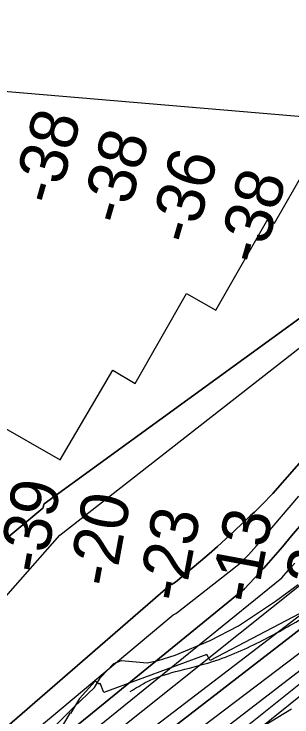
# Model space of a CAD drawing. Extents: x 3271442 to 3309282, y 752266 to 777610.
# Drawn here: x 3289012 to 3289402, y 762104 to 763091 of the extents above; entities that cross this region are included whole.
import ezdxf

# ---------------------------------------------------------------- set-up
doc = ezdxf.new("R2010")
doc.units = 0
for name, color, linetype in [('V-RIVR-EDGE', 7, 'Continuous'), ('V-RIVR-RANG', 7, 'Continuous'), ('V-ROAD-CNTR', 7, 'Continuous'), ('V-RRAP-FSHR', 7, 'Continuous'), ('V-RRAP-RVMT', 7, 'Continuous'), ('V-TOPO-DPTH', 7, 'Continuous'), ('V-TOPO-MAJR', 7, 'Continuous'), ('V-TOPO-MINR', 7, 'Continuous'), ('V-TOPO-WATR', 7, 'Continuous'), ('V-UTIL-LINE', 7, 'Continuous')]:
    doc.layers.add(name, color=color, linetype=linetype)

msp = doc.modelspace()

# ---------------------------------------------------------------- linework, layer by layer
at = {"layer": 'V-RIVR-EDGE'}
msp.add_lwpolyline([(3289066.99, 762088.19), (3289096.62, 762118.11), (3289124.94, 762144.99), (3289133.67, 762158.87), (3289152.41, 762178.82), (3289162.85, 762183.14), (3289178.5, 762181.37), (3289198.92, 762179.58), (3289214.58, 762183.02), (3289238.07, 762190.35), (3289287.24, 762211.09), (3289327.28, 762231.86), (3289379.09, 762266.5), (3289410.88, 762289.9)], dxfattribs=at)
at = {"layer": 'V-ROAD-CNTR'}
msp.add_line((3289315.98, 762063.31), (3289401.61, 762114.93), dxfattribs=at)
at = {"layer": 'V-RRAP-FSHR'}
msp.add_spline([(3289175.29, 762139.24), (3289199.42, 762153.42), (3289238.78, 762167.31), (3289290.78, 762181.41), (3289361.33, 762211.47), (3289422.74, 762245.58), (3289515.55, 762307.77), (3289579.91, 762382.16), (3289624.81, 762451.54), (3289672.32, 762536.12), (3289709.18, 762613.43), (3289742.72, 762696.07), (3289778.16, 762754.9), (3289819.53, 762799.05), (3289911.37, 762921.92), (3289994.15, 763031.19), (3290081.23, 763125.2), (3290188.83, 763225.81), (3290291.39, 763333.07), (3290344.49, 763399.52), (3290388.71, 763467.2), (3290474.09, 763575.32), (3290571.03, 763693.18), (3290669.81, 763810.12), (3290775.65, 763894.02), (3290904.09, 763991.91), (3291011.39, 764077.28), (3291099.77, 764130.44), (3291153.65, 764153.45), (3291210.45, 764195.78), (3291300.74, 764249.03), (3291400.46, 764351.43), (3291483.31, 764483.33), (3291547.71, 764562.33), (3291620.77, 764622.94), (3291661.95, 764638.83), (3291706.23, 764608.33), (3291755.42, 764603.5), (3291805.88, 764628.53)], degree=3, dxfattribs=at)
at = {"layer": 'V-RRAP-RVMT'}
for points in [[(3288581.34, 762077.72), (3288654.82, 762203.99), (3288685.26, 762185.76), (3288759.04, 762311.91), (3288799.68, 762288.7), (3288873.01, 762413.26), (3288910.82, 762391.68), (3288983.35, 762518.17), (3289076.98, 762464.68), (3289150.64, 762590.89), (3289182.36, 762571.83), (3289254.39, 762698.45), (3289295.29, 762675.1), (3289368.52, 762802.72), (3289377.96, 762796.95), (3289450.26, 762923.79), (3289468.07, 762913.13), (3289533.12, 763025.86), (3289582.62, 762997.39)], [(3289782.89, 762774.11), (3289765.12, 762742.65), (3289769.04, 762740.59), (3289696.71, 762612.64), (3289708.05, 762606.49), (3289630.74, 762471.8), (3289629.11, 762472.45), (3289556.22, 762345.96), (3289530.62, 762360.44), (3289457.6, 762234.41), (3289423.22, 762254.14), (3289287.65, 762182.88), (3289282.8, 762191.34), (3289138.04, 762138.06), (3289132.84, 762151), (3289131.61, 762149.66), (3289126.06, 762153.92), (3289103.84, 762129.78), (3289091.6, 762108.39), (3289090.33, 762108.87), (3289016.46, 761984.19)]]:
    msp.add_lwpolyline(points, dxfattribs=at)
at = {"layer": 'V-TOPO-DPTH'}
msp.add_line((3289452.25, 762256.67), (3288888.22, 761821.31), dxfattribs=at)
for points in [[(3289001.97, 762354.71), (3289052.32, 762396.74), (3289054.48, 762403.15), (3289536.23, 762753.39), (3289537.27, 762754.35), (3289538.25, 762755.37), (3289539.13, 762756.48), (3289539.95, 762757.63), (3289542.71, 762761.94), (3289543.73, 762763.54), (3289544.74, 762765.15), (3289545.73, 762766.78), (3289546.72, 762768.4), (3289979.87, 763321.36)], [(3289883.54, 763118.25), (3289886.98, 763122.41), (3289844.45, 763148.48), (3289840.45, 763143.38), (3289546.72, 762768.4), (3289545.73, 762766.78), (3289544.74, 762765.15), (3289543.73, 762763.54), (3289542.71, 762761.94), (3289539.95, 762757.63), (3289539.13, 762756.48), (3289538.25, 762755.37), (3289537.27, 762754.35), (3289536.23, 762753.39), (3289054.48, 762403.15), (3289052.32, 762396.74), (3289001.97, 762354.71)], [(3288644.26, 761868.24), (3289076.32, 762359.08), (3289585.93, 762757.51), (3289895.02, 763132.16)], [(3288503.81, 761602.46), (3288623.48, 761835.79), (3288633.92, 761851.98), (3288644.26, 761868.24), (3289076.32, 762359.08), (3289585.93, 762757.51), (3289883.54, 763118.25)], [(3289425.73, 762474.86), (3289375.21, 762417.66), (3289370.27, 762412.22), (3289365.24, 762406.88), (3289360.06, 762401.67), (3289354.79, 762396.56), (3289349.44, 762391.51), (3289344.11, 762386.46), (3289338.77, 762381.41), (3289333.44, 762376.35), (3289321.1, 762364.62), (3289309.5, 762353.81), (3289297.77, 762343.15), (3289285.83, 762332.73), (3289273.75, 762322.45), (3289238.69, 762293.2), (3289236.51, 762291.63), (3289234.21, 762290.29), (3289231.75, 762289.29), (3288701.95, 761830.06)], [(3289425.73, 762474.86), (3289375.21, 762417.66), (3289370.27, 762412.22), (3289365.24, 762406.88), (3289360.06, 762401.67), (3289354.79, 762396.56), (3289349.44, 762391.51), (3289344.11, 762386.46), (3289338.77, 762381.41), (3289333.44, 762376.35), (3289321.1, 762364.62), (3289309.5, 762353.81), (3289297.77, 762343.15), (3289285.83, 762332.73), (3289273.75, 762322.45), (3289238.69, 762293.2), (3289236.51, 762291.63), (3289234.21, 762290.29), (3289231.75, 762289.29), (3288701.95, 761830.06)], [(3288766.16, 761819.23), (3289335.59, 762283.82), (3289349.38, 762298.1), (3289362.74, 762312.82), (3289375.95, 762327.67), (3289388.94, 762342.71), (3289401.78, 762357.89), (3289418.72, 762378.23)], [(3289418.72, 762378.23), (3289401.78, 762357.89), (3289388.94, 762342.71), (3289375.95, 762327.67), (3289362.74, 762312.82), (3289349.38, 762298.1), (3289335.59, 762283.82), (3288766.16, 761819.23)], [(3288826.37, 761820.42), (3289419.78, 762294)], [(3288826.37, 761820.42), (3289419.78, 762294)]]:
    msp.add_lwpolyline(points, dxfattribs=at)
at = {"layer": 'V-TOPO-MAJR'}
msp.add_line((3288972.93, 761798.85), (3289527.91, 762241.93), dxfattribs=at)
at = {"layer": 'V-TOPO-MINR'}
for p, q in [((3288888.22, 761821.31), (3289452.25, 762256.67)), ((3289053.15, 761843.51), (3289565.91, 762255.98)), ((3288857.01, 761820.9), (3289416.71, 762249.13)), ((3288920.21, 761821.61), (3289462.88, 762230.99)), ((3288942.99, 761806.47), (3289489.59, 762228))]:
    msp.add_line(p, q, dxfattribs=at)
for points in [[(3289001.97, 762354.71), (3289052.32, 762396.74), (3289054.48, 762403.15), (3289536.23, 762753.39), (3289537.27, 762754.35), (3289538.25, 762755.37), (3289539.13, 762756.48), (3289539.95, 762757.63), (3289542.71, 762761.94), (3289543.73, 762763.54), (3289544.74, 762765.15), (3289545.73, 762766.78), (3289546.72, 762768.4), (3289979.87, 763321.36)], [(3288644.26, 761868.24), (3289076.32, 762359.08), (3289585.93, 762757.51), (3289895.02, 763132.16)], [(3288701.95, 761830.06), (3289231.75, 762289.29), (3289234.21, 762290.29), (3289236.51, 762291.63), (3289238.69, 762293.2), (3289273.75, 762322.45), (3289285.83, 762332.73), (3289297.77, 762343.15), (3289309.5, 762353.81), (3289321.1, 762364.62), (3289333.44, 762376.35), (3289338.77, 762381.41), (3289344.11, 762386.46), (3289349.44, 762391.51), (3289354.79, 762396.56), (3289360.06, 762401.67), (3289365.24, 762406.88), (3289370.27, 762412.22), (3289375.21, 762417.66), (3289425.73, 762474.86)], [(3288728.64, 761822.5), (3289235.31, 762246.87), (3289239.3, 762249.07), (3289243.11, 762251.66), (3289320.83, 762312.67), (3289325.12, 762316.18), (3289329.32, 762319.79), (3289333.37, 762323.56), (3289337.32, 762327.44), (3289341.16, 762331.44), (3289344.94, 762335.5), (3289348.63, 762339.63), (3289352.26, 762343.82), (3289411.73, 762413.98)], [(3288766.16, 761819.23), (3289335.59, 762283.82), (3289349.38, 762298.1), (3289362.74, 762312.82), (3289375.95, 762327.67), (3289388.94, 762342.71), (3289401.78, 762357.89), (3289418.72, 762378.23)], [(3288796.13, 761819.86), (3289388, 762298.84), (3289397.09, 762309.29), (3289406.1, 762319.8)]]:
    msp.add_lwpolyline(points, dxfattribs=at)
at = {"layer": 'V-TOPO-WATR'}
msp.add_lwpolyline([(3288826.37, 761820.42), (3289419.78, 762294)], dxfattribs=at)
at = {"layer": 'V-UTIL-LINE'}
msp.add_lwpolyline([(3284680.99, 763349.58), (3290442.16, 762859.98), (3294363.62, 762975.03), (3296343.03, 765526.6)], dxfattribs=at)

# ---------------------------------------------------------------- texts
at = {"layer": 'V-RIVR-RANG'}
for s, rotation, p in [('-38', 73.92094, (3289071.18, 762819.92)), ('-38', 73.92094, (3289167.2, 762791.98)), ('-36', 73.92094, (3289263.37, 762764.55)), ('-38', 73.92094, (3289359.24, 762736.11)), ('-39', 79.50625, (3289054.56, 762302.86)), ('-20', 79.50625, (3289152.74, 762283.89)), ('-23', 79.50625, (3289250.59, 762263.1)), ('-13', 79.50625, (3289351.95, 762261.24)), ('2', 79.50625, (3289457.92, 762284.28))]:
    msp.add_text(s, height=67, rotation=rotation, dxfattribs=at).set_placement(p)

doc.saveas('drawing.dxf')
